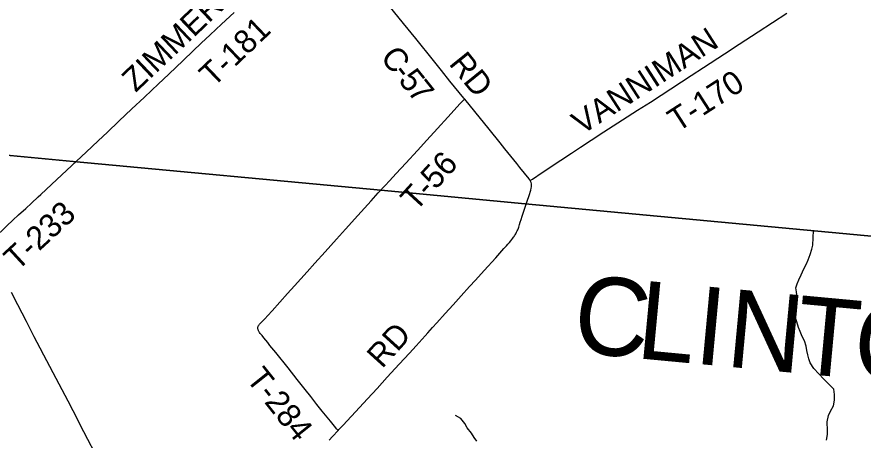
# Model space of a CAD drawing. Extents: x -49 to -8.2, y 9.4 to 23.5.
# Drawn here: x -43.786 to -42.757, y 14.845 to 15.359 of the extents above; entities that cross this region are included whole.
import ezdxf

# ---------------------------------------------------------------- set-up
doc = ezdxf.new("R2010")
doc.units = 0
for name, color, linetype in [('GM_X_Adjacent_County', 7, 'Continuous'), ('GM_X_Adjacent_County_Text', 7, 'Continuous'), ('GM_X_County_Road', 7, 'Continuous'), ('GM_X_County_Road_Text', 7, 'Continuous'), ('GM_X_Minor_River', 7, 'Continuous'), ('GM_X_State_Route', 7, 'Continuous'), ('GM_X_Township', 7, 'Continuous'), ('GM_X_Township_Road', 7, 'Continuous'), ('GM_X_Township_Road_Text', 7, 'Continuous')]:
    doc.layers.add(name, color=color, linetype=linetype)

msp = doc.modelspace()

# ---------------------------------------------------------------- linework, layer by layer
at = {"layer": 'GM_X_Adjacent_County'}
msp.add_lwpolyline([(-43.8792, 15.1984), (-43.7172, 15.1832), (-43.3434, 15.1483), (-43.168, 15.1318), (-42.6345, 15.0821), (-42.6063, 15.3944), (-42.5821, 15.6616), (-42.5481, 16.0375), (-42.5164, 16.3973), (-42.4838, 16.7488), (-42.4779, 16.8137), (-42.4307, 17.336), (-42.4235, 17.4155), (-42.401, 17.664), (-42.3607, 18.1098), (-42.3332, 18.4141), (-42.3116, 18.6529), (-42.2774, 19.0304), (-42.2624, 19.1966), (-42.1878, 20.0216)], dxfattribs=at)
at = {"layer": 'GM_X_County_Road'}
for points in [[(-43.2416, 15.2588), (-43.2427, 15.2602), (-43.2595, 15.281), (-43.2696, 15.2936), (-43.2795, 15.306), (-43.301, 15.3326), (-43.3158, 15.351), (-43.344, 15.3857), (-43.371, 15.419), (-43.3809, 15.4314), (-43.3939, 15.4476), (-43.4073, 15.4644), (-43.4106, 15.4685)], [(-43.1619, 15.16), (-43.1619, 15.16), (-43.1621, 15.1604), (-43.1627, 15.1611), (-43.1634, 15.1621), (-43.1744, 15.176), (-43.1782, 15.1806), (-43.1927, 15.1985), (-43.1985, 15.2057), (-43.212, 15.2223), (-43.2294, 15.2438), (-43.2416, 15.2588)], [(-43.1657, 15.1352), (-43.1634, 15.142), (-43.1614, 15.1482), (-43.1608, 15.1507), (-43.1605, 15.1526), (-43.1605, 15.1533), (-43.1605, 15.1542), (-43.1606, 15.1561), (-43.1609, 15.1577), (-43.1613, 15.1587), (-43.1617, 15.1595), (-43.1619, 15.16)]]:
    msp.add_lwpolyline(points, dxfattribs=at)
at = {"layer": 'GM_X_Minor_River'}
for points in [[(-42.8007, 14.8562), (-42.8013, 14.8668), (-42.7997, 14.8744), (-42.7972, 14.8797), (-42.7933, 14.8865), (-42.7921, 14.8932), (-42.7922, 14.9), (-42.7931, 14.9067), (-42.7991, 14.9126), (-42.8052, 14.9188), (-42.8112, 14.9253), (-42.8172, 14.9316), (-42.8219, 14.9385), (-42.8236, 14.9433), (-42.8247, 14.9484), (-42.8259, 14.9534), (-42.8268, 14.9589), (-42.8287, 14.9654), (-42.8313, 14.9704), (-42.8341, 14.9767), (-42.8359, 14.9814), (-42.838, 14.9883), (-42.8402, 14.995), (-42.8399, 15.0016), (-42.8391, 15.0075), (-42.8385, 15.013), (-42.8377, 15.018), (-42.8384, 15.0248), (-42.8391, 15.0298), (-42.8377, 15.0345), (-42.8354, 15.0394), (-42.8326, 15.0453), (-42.8293, 15.0529), (-42.8264, 15.0589), (-42.8243, 15.0639), (-42.8217, 15.0701), (-42.8197, 15.0766), (-42.8186, 15.0815), (-42.8177, 15.0995)], [(-43.2268, 14.8432), (-43.23, 14.848), (-43.2334, 14.853), (-43.2385, 14.8597), (-43.2416, 14.8647), (-43.2461, 14.8708), (-43.2526, 14.8745)], [(-42.8019, 14.8444), (-42.8009, 14.8514), (-42.8007, 14.8562)]]:
    msp.add_lwpolyline(points, dxfattribs=at)
at = {"layer": 'GM_X_State_Route'}
msp.add_lwpolyline([(-43.6912, 14.8293), (-43.6994, 14.8454), (-43.7092, 14.8641), (-43.7119, 14.8693), (-43.7175, 14.8801), (-43.7236, 14.8919), (-43.7343, 14.9126), (-43.7531, 14.948), (-43.7574, 14.9563), (-43.7646, 14.9701), (-43.7742, 14.9886), (-43.7847, 15.009), (-43.7925, 15.0239)], dxfattribs=at)
at = {"layer": 'GM_X_Township'}
for points in [[(-44.12, 17.3857), (-43.5372, 17.3414), (-43.3135, 17.3244), (-43.0293, 17.3028), (-42.8569, 17.0919), (-42.7992, 17.1379), (-42.7512, 17.0785), (-42.6896, 17.0024), (-42.5134, 16.7854), (-42.4838, 16.7488), (-42.5164, 16.3973), (-42.5481, 16.0375), (-42.5821, 15.6616), (-42.6063, 15.3944), (-42.6345, 15.0821), (-43.168, 15.1318), (-43.3434, 15.1483), (-43.7172, 15.1832), (-43.8792, 15.1984)], [(-41.6759, 14.2039), (-41.4369, 14.3413), (-41.4231, 14.3535), (-41.3209, 14.4444), (-41.2078, 14.512), (-40.9525, 14.6647), (-40.8419, 14.7281), (-40.7347, 14.8098), (-40.6501, 14.895), (-40.8503, 14.9138), (-41.0499, 14.9326), (-41.3564, 14.9614), (-41.4287, 14.9682), (-42.3443, 15.0547), (-42.5793, 15.0769), (-42.6345, 15.0821), (-43.168, 15.1318), (-43.3434, 15.1483), (-43.7172, 15.1832), (-43.8792, 15.1984), (-44.0636, 15.2153), (-44.1589, 15.0879), (-44.8206, 14.2039)]]:
    msp.add_lwpolyline(points, dxfattribs=at)
at = {"layer": 'GM_X_Township_Road'}
for points in [[(-43.7016, 15.1944), (-43.6868, 15.2082), (-43.6756, 15.219), (-43.6619, 15.2321), (-43.6459, 15.2472), (-43.6312, 15.2611), (-43.6219, 15.2698), (-43.6142, 15.277), (-43.6012, 15.2895), (-43.5838, 15.3059), (-43.5714, 15.3176), (-43.5617, 15.3268), (-43.5508, 15.3371), (-43.5373, 15.3499), (-43.5219, 15.3644)], [(-43.1619, 15.16), (-43.1593, 15.1618), (-43.1474, 15.1698), (-43.1246, 15.1849), (-43.1117, 15.1935), (-43.107, 15.1966), (-43.1008, 15.2007), (-43.0878, 15.2091), (-43.0724, 15.2191), (-43.0497, 15.2337), (-43.0315, 15.2456), (-43.016, 15.2555), (-42.978, 15.2802), (-42.9663, 15.2878), (-42.9515, 15.2975), (-42.9259, 15.314), (-42.908, 15.3257), (-42.8848, 15.3409), (-42.8502, 15.3635)], [(-43.3381, 15.1542), (-43.3331, 15.1597), (-43.3247, 15.1688), (-43.3133, 15.1812), (-43.2991, 15.1967), (-43.2878, 15.2091), (-43.2745, 15.2235), (-43.2622, 15.2371), (-43.2471, 15.2535), (-43.2452, 15.2556), (-43.2432, 15.2576), (-43.2423, 15.2584), (-43.2416, 15.2588)], [(-43.8219, 15.0833), (-43.8212, 15.0839), (-43.82, 15.0848), (-43.8188, 15.0858), (-43.8172, 15.0871), (-43.8162, 15.0881), (-43.815, 15.0891), (-43.803, 15.1003), (-43.798, 15.1049), (-43.7905, 15.1119), (-43.7836, 15.1182), (-43.7749, 15.1262), (-43.7679, 15.1327), (-43.7597, 15.1404), (-43.7565, 15.1433), (-43.7436, 15.1554), (-43.725, 15.1728), (-43.7016, 15.1944)], [(-43.3952, 14.8564), (-43.3964, 14.8576), (-43.3973, 14.8584), (-43.3982, 14.8594), (-43.4048, 14.8675), (-43.4109, 14.8751), (-43.4146, 14.8798), (-43.4211, 14.8881), (-43.4286, 14.8976), (-43.4356, 14.9063), (-43.4451, 14.9182), (-43.4562, 14.9323), (-43.4712, 14.951), (-43.4782, 14.9598), (-43.4802, 14.9622), (-43.4809, 14.9631), (-43.4858, 14.9691), (-43.4878, 14.9716), (-43.4892, 14.9732), (-43.49, 14.9743), (-43.4909, 14.9755), (-43.4913, 14.9761), (-43.4917, 14.9767), (-43.4921, 14.9774), (-43.4923, 14.9779), (-43.4925, 14.9785), (-43.4927, 14.9791), (-43.4929, 14.9797), (-43.4929, 14.9803), (-43.4929, 14.9809), (-43.4929, 14.9814), (-43.4928, 14.982), (-43.4926, 14.9827), (-43.4924, 14.9832), (-43.492, 14.9838), (-43.4917, 14.9843), (-43.4913, 14.9849), (-43.4908, 14.9855), (-43.4901, 14.9862), (-43.4845, 14.992), (-43.4807, 14.9961), (-43.4757, 15.0017), (-43.4568, 15.0227), (-43.4485, 15.032), (-43.4331, 15.0491), (-43.4236, 15.0597), (-43.4112, 15.0736), (-43.3975, 15.0888), (-43.3937, 15.093), (-43.3864, 15.101), (-43.3714, 15.1176), (-43.3551, 15.1355), (-43.3466, 15.145), (-43.3381, 15.1542)], [(-43.3952, 14.8564), (-43.3944, 14.8574), (-43.3893, 14.8628), (-43.3694, 14.8842), (-43.3597, 14.8947), (-43.3479, 14.9075), (-43.3356, 14.9211), (-43.3212, 14.9369), (-43.3088, 14.9504), (-43.3007, 14.9594), (-43.2898, 14.9713), (-43.2863, 14.9752), (-43.2809, 14.9813), (-43.2754, 14.9872), (-43.2652, 14.9985), (-43.2558, 15.0089), (-43.2458, 15.0199), (-43.2356, 15.0312), (-43.2286, 15.0391), (-43.218, 15.0508), (-43.2039, 15.0662), (-43.1939, 15.0773), (-43.1908, 15.0807), (-43.1891, 15.0827), (-43.1872, 15.0849), (-43.1855, 15.0869), (-43.1842, 15.0885), (-43.1831, 15.0899), (-43.1822, 15.0911), (-43.1815, 15.0921), (-43.1809, 15.0931), (-43.1802, 15.0942), (-43.1795, 15.0952), (-43.1791, 15.0961), (-43.1785, 15.0972), (-43.1777, 15.0988), (-43.1772, 15.1), (-43.1764, 15.1021), (-43.1758, 15.1035), (-43.1754, 15.1049), (-43.1749, 15.1065), (-43.174, 15.1094), (-43.1729, 15.1128), (-43.1716, 15.1169), (-43.1657, 15.1352)], [(-43.4062, 14.8445), (-43.4022, 14.849), (-43.3952, 14.8564)]]:
    msp.add_lwpolyline(points, dxfattribs=at)

# ---------------------------------------------------------------- texts
at = {"layer": 'GM_X_Adjacent_County_Text'}
for s, rotation, p in [('C', 354.2088, (-43.1122, 14.9523)), ('L', 354.6166, (-43.0348, 14.9444)), ('I', 354.6588, (-42.9642, 14.9378)), ('N', 354.6752, (-42.9256, 14.9342)), ('T', 354.6819, (-42.8422, 14.9264)), ('O', 354.6815, (-42.7716, 14.9198))]:
    msp.add_text(s, height=0.0947, rotation=rotation, dxfattribs=at).set_placement(p)
at = {"layer": 'GM_X_County_Road_Text'}
for s, height, rotation, p in [('C', 0.0284, 307.7668, (-43.345, 15.3096)), ('RD', 0.02841, 308.8753, (-43.2617, 15.3017)), ('-', 0.0284, 308.6917, (-43.3304, 15.2907)), ('5', 0.0284, 308.8003, (-43.3231, 15.2816)), ('7', 0.0284, 308.8323, (-43.3121, 15.2679))]:
    msp.add_text(s, height=height, rotation=rotation, dxfattribs=at).set_placement(p)
at = {"layer": 'GM_X_Township_Road_Text'}
for s, rotation, p in [('ZIMMERMAN', 43.4807, (-43.6414, 15.2665)), ('T-181', 43.6396, (-43.5472, 15.2725)), ('VANNIMAN', 32.8384, (-43.0994, 15.215)), ('T-170', 32.8362, (-42.9829, 15.2183)), ('T-56', 47.4942, (-43.3011, 15.1215)), ('T-233', 42.6486, (-43.7852, 15.0494)), ('RD', 47.7597, (-43.3419, 14.9307)), ('T-284', 308.5324, (-43.5082, 14.9188))]:
    msp.add_text(s, height=0.02841, rotation=rotation, dxfattribs=at).set_placement(p)

doc.saveas('drawing.dxf')
